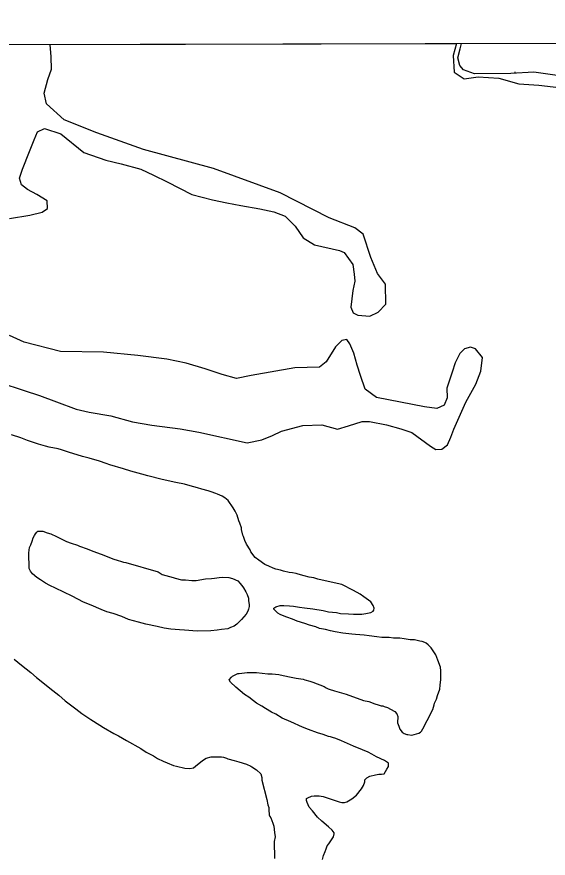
# Model space of a CAD drawing. Extents: x 3355724 to 3393621, y 594744 to 620174.
# Drawn here: x 3368608 to 3369750, y 616587 to 618395 of the extents above; entities that cross this region are included whole.
import ezdxf

# ---------------------------------------------------------------- set-up
doc = ezdxf.new("R2010")
doc.units = 0
for name, color, linetype in [('V-GRID-FRAM', 7, 'Continuous'), ('V-SITE-VEGE', 7, 'Continuous'), ('V-WETL-SWMP', 7, 'Continuous')]:
    doc.layers.add(name, color=color, linetype=linetype)

msp = doc.modelspace()

# ---------------------------------------------------------------- linework, layer by layer
at = {"layer": 'V-GRID-FRAM'}
msp.add_lwpolyline([(3359807.6, 618312.1), (3391397.2, 618394.8), (3391452.7, 600211.2), (3359847.2, 600128.5), (3359807.6, 618312.1)], dxfattribs=at)
at = {"layer": 'V-SITE-VEGE'}
for p, q in [((3368680.2, 618335.3), (3369552.8, 618337.6)), ((3369552.8, 618337.6), (3369546.2, 618311.5)), ((3368682, 618308.8), (3368680.2, 618335.3)), ((3368682.7, 618282), (3368682, 618308.8)), ((3369546.2, 618311.5), (3369548.4, 618275.8)), ((3368675.2, 618260), (3368682.7, 618282)), ((3369548.4, 618275.8), (3369569.7, 618261.4)), ((3369569.7, 618261.4), (3369599.9, 618265.6)), ((3369599.9, 618265.6), (3369643.8, 618263)), ((3368667, 618230.5), (3368675.2, 618260)), ((3369643.8, 618263), (3369687.1, 618250.7)), ((3369687.1, 618250.7), (3369730.3, 618248)), ((3369730.3, 618248), (3369772.9, 618242.7)), ((3368671.9, 618207.9), (3368667, 618230.5)), ((3368710.4, 618173.6), (3368671.9, 618207.9)), ((3368780.5, 618145.6), (3368710.4, 618173.6)), ((3368645.3, 618130.2), (3368652.8, 618147.4)), ((3368652.8, 618147.4), (3368667.9, 618155)), ((3368667.9, 618155), (3368702.9, 618143.4)), ((3368702.9, 618143.4), (3368752.4, 618103)), ((3368880.8, 618109.5), (3368780.5, 618145.6)), ((3368635.7, 618105.5), (3368645.3, 618130.2)), ((3368620.7, 618067.7), (3368635.7, 618105.5)), ((3368752.4, 618103), (3368799.8, 618086.7)), ((3369031.2, 618068.6), (3368880.8, 618109.5)), ((3368799.8, 618086.7), (3368832.8, 618079.2)), ((3368613.9, 618048.5), (3368620.7, 618067.7)), ((3368832.8, 618079.2), (3368874.7, 618067.6)), ((3368874.7, 618067.6), (3368902.2, 618054.6)), ((3369174.1, 618016.8), (3369031.2, 618068.6)), ((3368618.7, 618034.1), (3368613.9, 618048.5)), ((3368902.2, 618054.6), (3368931.1, 618040.3)), ((3368631.1, 618023.8), (3368618.7, 618034.1)), ((3368931.1, 618040.3), (3368984.7, 618012.9)), ((3368651.7, 618012.9), (3368631.1, 618023.8)), ((3368673.7, 617999.2), (3368651.7, 618012.9)), ((3368984.7, 618012.9), (3369028.6, 618001.4)), ((3369279.3, 617962.8), (3369174.1, 618016.8)), ((3368674.5, 617982.7), (3368673.7, 617999.2)), ((3369028.6, 618001.4), (3369059.5, 617995.3)), ((3369059.5, 617995.3), (3369089.8, 617989.2)), ((3368662.8, 617975.1), (3368674.5, 617982.7)), ((3369089.8, 617989.2), (3369130.3, 617982.4)), ((3369130.3, 617982.4), (3369160.5, 617975.6)), ((3368592.8, 617961.2), (3368636.1, 617968.9)), ((3368636.1, 617968.9), (3368662.8, 617975.1)), ((3369160.5, 617975.6), (3369185.2, 617966.7)), ((3369185.2, 617966.7), (3369206.6, 617944.8)), ((3369334.9, 617941.7), (3369279.3, 617962.8)), ((3369206.6, 617944.8), (3369223.8, 617920.1)), ((3369352.8, 617928), (3369334.9, 617941.7)), ((3369368.7, 617877.9), (3369352.8, 617928)), ((3369223.8, 617920.1), (3369247.8, 617905.1)), ((3369247.8, 617905.1), (3369301.4, 617892.8)), ((3369301.4, 617892.8), (3369311.7, 617888.7)), ((3369311.7, 617888.7), (3369330.3, 617862.7)), ((3369383.2, 617843.6), (3369368.7, 617877.9)), ((3369330.3, 617862.7), (3369333.1, 617842.1)), ((3369333.1, 617842.1), (3369334.5, 617827)), ((3369400.4, 617820.3), (3369383.2, 617843.6)), ((3369334.5, 617827), (3369330.4, 617807.1)), ((3369401.2, 617777.1), (3369400.4, 617820.3)), ((3369330.4, 617807.1), (3369326.4, 617770.7)), ((3369326.4, 617770.7), (3369331.2, 617759)), ((3369367, 617751.6), (3369384.8, 617760.5)), ((3369384.8, 617760.5), (3369401.2, 617777.1)), ((3369331.2, 617759), (3369340.9, 617753.6)), ((3369340.9, 617753.6), (3369367, 617751.6)), ((3368624.3, 617695.6), (3368592.7, 617710)), ((3368701.9, 617675.9), (3368624.3, 617695.6)), ((3369306.7, 617699.3), (3369293, 617685.5)), ((3369317.6, 617701.4), (3369306.7, 617699.3)), ((3369323.8, 617692.4), (3369317.6, 617701.4)), ((3369332.8, 617671.9), (3369323.8, 617692.4)), ((3368794.6, 617674.1), (3368701.9, 617675.9)), ((3368868.1, 617667.4), (3368794.6, 617674.1)), ((3369293, 617685.5), (3369273.1, 617653.2)), ((3369339.7, 617646.5), (3369332.8, 617671.9)), ((3369560, 617671.7), (3369550.5, 617651.1)), ((3369570.3, 617681.3), (3369560, 617671.7)), ((3369583.3, 617684.8), (3369570.3, 617681.3)), ((3369594.3, 617681.4), (3369583.3, 617684.8)), ((3369608.8, 617662.9), (3369594.3, 617681.4)), ((3368930.6, 617659.3), (3368868.1, 617667.4)), ((3368972.5, 617650.5), (3368930.6, 617659.3)), ((3369273.1, 617653.2), (3369258.7, 617642.2)), ((3369550.5, 617651.1), (3369543.7, 617631.2)), ((3369605.4, 617633.4), (3369608.8, 617662.9)), ((3369013, 617638.2), (3368972.5, 617650.5)), ((3369049.4, 617626.6), (3369013, 617638.2)), ((3369205.9, 617640.7), (3369111.9, 617624)), ((3369258.7, 617642.2), (3369205.9, 617640.7)), ((3369346.7, 617624.5), (3369339.7, 617646.5)), ((3369594.5, 617605.9), (3369605.4, 617633.4)), ((3369080.3, 617617.7), (3369049.4, 617626.6)), ((3369111.9, 617624), (3369080.3, 617617.7)), ((3369357, 617595), (3369346.7, 617624.5)), ((3369543.7, 617631.2), (3369532.1, 617596.8)), ((3368571, 617609), (3368623.9, 617592)), ((3369532.1, 617596.8), (3369532.8, 617576.2)), ((3369573.3, 617566.7), (3369594.5, 617605.9)), ((3368623.9, 617592), (3368656.8, 617581.1)), ((3368656.8, 617581.1), (3368693.3, 617567.4)), ((3369381.1, 617576.6), (3369357, 617595)), ((3368693.3, 617567.4), (3368735.9, 617551.7)), ((3369484.1, 617556.9), (3369381.1, 617576.6)), ((3369526.7, 617560.4), (3369510.9, 617553.5)), ((3369532.8, 617576.2), (3369526.7, 617560.4)), ((3369547.4, 617509), (3369573.3, 617566.7)), ((3368735.9, 617551.7), (3368764, 617545.6)), ((3368764, 617545.6), (3368810.7, 617537.5)), ((3369510.9, 617553.5), (3369484.1, 617556.9)), ((3368810.7, 617537.5), (3368856.7, 617524.6)), ((3368856.7, 617524.6), (3368898.6, 617517.8)), ((3369320.8, 617516), (3369350.3, 617525.7)), ((3369350.3, 617525.7), (3369366.1, 617525.7)), ((3369366.1, 617525.7), (3369402.5, 617518.3)), ((3368898.6, 617517.8), (3368959.7, 617509.7)), ((3368959.7, 617509.7), (3368999.6, 617502.2)), ((3369177.4, 617504.7), (3369222.6, 617516.5)), ((3369222.6, 617516.5), (3369263.8, 617517.9)), ((3369263.8, 617517.9), (3369297.5, 617509.1)), ((3369297.5, 617509.1), (3369320.8, 617516)), ((3369402.5, 617518.3), (3369433.4, 617509.4)), ((3369433.4, 617509.4), (3369457.5, 617501.9)), ((3369541.2, 617491.8), (3369547.4, 617509)), ((3368616.7, 617490.1), (3368597.1, 617496.7)), ((3368631.1, 617484.7), (3368616.7, 617490.1)), ((3368999.6, 617502.2), (3369103.3, 617479.8)), ((3369134.8, 617486.1), (3369157.5, 617495)), ((3369157.5, 617495), (3369177.4, 617504.7)), ((3369457.5, 617501.9), (3369497.3, 617472.5)), ((3369533.7, 617475.3), (3369541.2, 617491.8)), ((3368654.7, 617476.4), (3368631.1, 617484.7)), ((3368670.2, 617472.7), (3368654.7, 617476.4)), ((3368677.7, 617470.5), (3368670.2, 617472.7)), ((3368697.2, 617466.3), (3368677.7, 617470.5)), ((3369103.3, 617479.8), (3369134.8, 617486.1)), ((3369497.3, 617472.5), (3369509, 617465)), ((3369521.4, 617465.7), (3369533.7, 617475.3)), ((3368704.1, 617464.7), (3368697.2, 617466.3)), ((3368719.1, 617459.2), (3368704.1, 617464.7)), ((3368749.6, 617450.5), (3368719.1, 617459.2)), ((3369509, 617465), (3369521.4, 617465.7)), ((3368764, 617446.7), (3368749.6, 617450.5)), ((3368785.8, 617440.2), (3368764, 617446.7)), ((3368800.2, 617435.3), (3368785.8, 617440.2)), ((3368808.3, 617432), (3368800.2, 617435.3)), ((3368837.6, 617423.9), (3368808.3, 617432)), ((3368853.2, 617419), (3368837.6, 617423.9)), ((3368876.7, 617412.5), (3368853.2, 617419)), ((3368890, 617408.7), (3368876.7, 617412.5)), ((3368920.5, 617400.6), (3368890, 617408.7)), ((3368949.8, 617394.2), (3368920.5, 617400.6)), ((3368968.7, 617390.5), (3368949.8, 617394.2)), ((3368980.8, 617387.3), (3368968.7, 617390.5)), ((3368996.3, 617383), (3368980.8, 617387.3)), ((3369006.1, 617379.7), (3368996.3, 617383)), ((3369019.3, 617376.5), (3369006.1, 617379.7)), ((3369026.2, 617374.3), (3369019.3, 617376.5)), ((3369036, 617370.4), (3369026.2, 617374.3)), ((3369039.5, 617369.4), (3369036, 617370.4)), ((3369049.3, 617364.9), (3369039.5, 617369.4)), ((3369055.1, 617361), (3369049.3, 617364.9)), ((3369062.6, 617355.4), (3369055.1, 617361)), ((3369073.2, 617339.6), (3369062.6, 617355.4)), ((3369077.3, 617332.8), (3369073.2, 617339.6)), ((3369081.5, 617324.2), (3369077.3, 617332.8)), ((3369085.7, 617312.3), (3369081.5, 617324.2)), ((3369087.5, 617306.6), (3369085.7, 617312.3)), ((3369091.1, 617296.9), (3369087.5, 617306.6)), ((3369091.1, 617293.5), (3369091.1, 617296.9)), ((3369094.2, 617281.5), (3369091.1, 617293.5)), ((3369095.4, 617278.6), (3369094.2, 617281.5)), ((3369098.4, 617269.5), (3369095.4, 617278.6)), ((3369101.9, 617262.1), (3369098.4, 617269.5)), ((3369109.6, 617249.7), (3369101.9, 617262.1)), ((3369111.4, 617245.7), (3369109.6, 617249.7)), ((3369120.2, 617233.2), (3369111.4, 617245.7)), ((3369128.3, 617227.1), (3369120.2, 617233.2)), ((3369141.6, 617218.1), (3369128.3, 617227.1)), ((3369149.7, 617214.3), (3369141.6, 617218.1)), ((3369159.5, 617210.4), (3369149.7, 617214.3)), ((3369164.7, 617208.2), (3369159.5, 617210.4)), ((3369175, 617206.1), (3369164.7, 617208.2)), ((3369181.3, 617203.9), (3369175, 617206.1)), ((3369193.4, 617200.7), (3369181.3, 617203.9)), ((3369200.9, 617200.2), (3369193.4, 617200.7)), ((3369208.9, 617198.6), (3369200.9, 617200.2)), ((3369212.9, 617197.5), (3369208.9, 617198.6)), ((3369225.6, 617193.7), (3369212.9, 617197.5)), ((3369236.5, 617191.1), (3369225.6, 617193.7)), ((3369246.3, 617189.5), (3369236.5, 617191.1)), ((3369255.5, 617186.8), (3369246.3, 617189.5)), ((3369271, 617183), (3369255.5, 617186.8)), ((3369281.3, 617180.9), (3369271, 617183)), ((3369296.9, 617177.1), (3369281.3, 617180.9)), ((3369306.6, 617175), (3369296.9, 617177.1)), ((3369332, 617162.3), (3369306.6, 617175)), ((3369345.9, 617154.5), (3369332, 617162.3)), ((3369354, 617148.9), (3369345.9, 617154.5)), ((3369369.1, 617137.7), (3369354, 617148.9)), ((3369160.9, 617124.5), (3369164.8, 617127.5)), ((3369164.8, 617127.5), (3369174.5, 617129.9)), ((3369174.5, 617129.9), (3369182, 617130)), ((3369182, 617130), (3369194, 617129.1)), ((3369194, 617129.1), (3369203.2, 617128.7)), ((3369203.2, 617128.7), (3369215.8, 617126.6)), ((3369215.8, 617126.6), (3369226.7, 617125)), ((3369373.8, 617129.7), (3369369.1, 617137.7)), ((3369376.2, 617124), (3369373.8, 617129.7)), ((3369160.9, 617122.3), (3369160.9, 617124.5)), ((3369162.7, 617120), (3369160.9, 617122.3)), ((3369169.1, 617113.8), (3369162.7, 617120)), ((3369174.3, 617111), (3369169.1, 617113.8)), ((3369178.9, 617108.8), (3369174.3, 617111)), ((3369188.7, 617105), (3369178.9, 617108.8)), ((3369226.7, 617125), (3369244.5, 617123)), ((3369244.5, 617123), (3369266.9, 617119.4)), ((3369266.9, 617119.4), (3369278.4, 617116.7)), ((3369278.4, 617116.7), (3369295.6, 617114.7)), ((3369295.6, 617114.7), (3369304.2, 617112.6)), ((3369304.2, 617112.6), (3369320.8, 617112.3)), ((3369320.8, 617112.3), (3369331.7, 617111.3)), ((3369331.7, 617111.3), (3369350, 617111.6)), ((3369350, 617111.6), (3369358.6, 617112.9)), ((3369358.6, 617112.9), (3369369.4, 617115.3)), ((3369369.4, 617115.3), (3369374, 617117.7)), ((3369374, 617117.7), (3369375.7, 617120)), ((3369375.7, 617120), (3369376.2, 617124)), ((3369200.8, 617100.6), (3369188.7, 617105)), ((3369210.6, 617096.7), (3369200.8, 617100.6)), ((3369227.3, 617091.3), (3369210.6, 617096.7)), ((3369237.6, 617088), (3369227.3, 617091.3)), ((3369250.9, 617084.2), (3369237.6, 617088)), ((3369258.9, 617080.9), (3369250.9, 617084.2)), ((3369271.6, 617078.2), (3369258.9, 617080.9)), ((3369282.5, 617075.6), (3369271.6, 617078.2)), ((3369292.3, 617073.4), (3369282.5, 617075.6)), ((3369308.9, 617070.3), (3369292.3, 617073.4)), ((3369328.4, 617068.3), (3369308.9, 617070.3)), ((3369335.9, 617067.8), (3369328.4, 617068.3)), ((3369354.8, 617066.4), (3369335.9, 617067.8)), ((3369365.7, 617064.9), (3369354.8, 617066.4)), ((3369382.3, 617062.9), (3369365.7, 617064.9)), ((3369392.7, 617061.3), (3369382.3, 617062.9)), ((3369408.1, 617061), (3369392.7, 617061.3)), ((3369417.9, 617060), (3369408.1, 617061)), ((3369431.6, 617059.7), (3369417.9, 617060)), ((3369440.8, 617058.7), (3369431.6, 617059.7)), ((3369453.4, 617056.6), (3369440.8, 617058.7)), ((3369463.2, 617056.2), (3369453.4, 617056.6)), ((3369474.1, 617053.5), (3369463.2, 617056.2)), ((3369479.3, 617052.4), (3369474.1, 617053.5)), ((3369485, 617050.8), (3369479.3, 617052.4)), ((3369487.9, 617049.1), (3369485, 617050.8)), ((3369492.5, 617045.8), (3369487.9, 617049.1)), ((3369498.4, 617039), (3369492.5, 617045.8)), ((3369508.4, 617023.7), (3369498.4, 617039)), ((3369513.1, 617012.3), (3369508.4, 617023.7)), ((3368602.8, 617015), (3368618.5, 617002)), ((3368618.5, 617002), (3368638.8, 616986.3)), ((3369518.5, 616997.5), (3369513.1, 617012.3)), ((3368638.8, 616986.3), (3368651, 616975.7)), ((3369071.6, 616978.2), (3369083, 616983.6)), ((3369083, 616983.6), (3369086.4, 616984.2)), ((3369086.4, 616984.2), (3369103, 616986.2)), ((3369103, 616986.2), (3369108.7, 616986.3)), ((3369108.7, 616986.3), (3369123.6, 616985.9)), ((3369123.6, 616985.9), (3369147.7, 616983.5)), ((3369147.7, 616983.5), (3369157.4, 616983.1)), ((3369157.4, 616983.1), (3369171.2, 616981.6)), ((3369519.2, 616989.5), (3369518.5, 616997.5)), ((3369519.5, 616971.2), (3369519.2, 616989.5)), ((3368651, 616975.7), (3368667.8, 616961.6)), ((3369064.9, 616970.1), (3369069.4, 616975.9)), ((3369067.8, 616965.6), (3369064.9, 616970.1)), ((3369078.9, 616954.9), (3369067.8, 616965.6)), ((3369069.4, 616975.9), (3369071.6, 616978.2)), ((3369171.2, 616981.6), (3369181, 616979.4)), ((3369181, 616979.4), (3369198.2, 616976.3)), ((3369198.2, 616976.3), (3369208.6, 616974.2)), ((3369208.6, 616974.2), (3369223.5, 616972.1)), ((3369223.5, 616972.1), (3369227.5, 616970.5)), ((3369227.5, 616970.5), (3369237.9, 616967.2)), ((3369237.9, 616967.2), (3369244.2, 616965.6)), ((3369244.2, 616965.6), (3369269, 616955.7)), ((3369518, 616959.2), (3369519.5, 616971.2)), ((3368667.8, 616961.6), (3368679.4, 616952.6)), ((3368679.4, 616952.6), (3368698.6, 616937.5)), ((3369097.5, 616939.1), (3369078.9, 616954.9)), ((3369269, 616955.7), (3369273, 616953.4)), ((3369273, 616953.4), (3369277.6, 616951.2)), ((3369277.6, 616951.2), (3369279.4, 616950.1)), ((3369279.4, 616950.1), (3369290.9, 616946.9)), ((3369290.9, 616946.9), (3369316.2, 616939.3)), ((3369512.1, 616936.7), (3369517, 616950)), ((3369517, 616950), (3369518, 616959.2)), ((3368698.6, 616937.5), (3368712.5, 616925.1)), ((3369106.7, 616933), (3369097.5, 616939.1)), ((3369117.2, 616925.1), (3369106.7, 616933)), ((3369316.2, 616939.3), (3369353.1, 616926.1)), ((3369506, 616920), (3369509.9, 616928.7)), ((3369509.9, 616928.7), (3369512.1, 616936.7)), ((3368712.5, 616925.1), (3368735.1, 616907.7)), ((3369123.5, 616920.1), (3369117.2, 616925.1)), ((3369135.1, 616914), (3369123.5, 616920.1)), ((3369142.6, 616908.9), (3369135.1, 616914)), ((3369353.1, 616926.1), (3369365.1, 616923.5)), ((3369365.1, 616923.5), (3369377.8, 616918.5)), ((3369377.8, 616918.5), (3369384.7, 616916.9)), ((3369384.7, 616916.9), (3369391.6, 616914.7)), ((3369391.6, 616914.7), (3369395.1, 616914.2)), ((3369395.1, 616914.2), (3369397.4, 616913.1)), ((3369397.4, 616913.1), (3369404.8, 616910.9)), ((3369404.8, 616910.9), (3369411.2, 616907.6)), ((3369502.3, 616906.8), (3369505, 616916.6)), ((3369505, 616916.6), (3369506, 616920)), ((3368735.1, 616907.7), (3368747.9, 616898.2)), ((3368747.9, 616898.2), (3368767.6, 616885.4)), ((3369155.9, 616901.1), (3369142.6, 616908.9)), ((3369164.6, 616896.7), (3369155.9, 616901.1)), ((3369178.5, 616888.3), (3369164.6, 616896.7)), ((3369411.2, 616907.6), (3369420.4, 616902)), ((3369420.4, 616902), (3369425.1, 616897.5)), ((3369425.1, 616897.5), (3369426.9, 616891.3)), ((3369494.5, 616890.6), (3369498.9, 616900.4)), ((3369498.9, 616900.4), (3369502.3, 616906.8)), ((3368767.6, 616885.4), (3368772.8, 616881.5)), ((3368772.8, 616881.5), (3368794.8, 616868.1)), ((3369197.5, 616880.1), (3369178.5, 616888.3)), ((3369222.3, 616869), (3369197.5, 616880.1)), ((3369427, 616887.2), (3369426.5, 616882.1)), ((3369426.5, 616882.1), (3369426.6, 616878.1)), ((3369426.6, 616878.1), (3369429, 616870.7)), ((3369426.9, 616891.3), (3369427, 616887.2)), ((3369483.4, 616869.8), (3369485.6, 616875)), ((3369485.6, 616875), (3369494.5, 616890.6)), ((3368794.8, 616868.1), (3368816.7, 616855.3)), ((3369235, 616863.5), (3369222.3, 616869)), ((3369254.6, 616856.4), (3369235, 616863.5)), ((3369266.7, 616852.6), (3369254.6, 616856.4)), ((3369429, 616870.7), (3369431.4, 616864.4)), ((3369431.4, 616864.4), (3369436.6, 616858.2)), ((3369436.6, 616858.2), (3369440.7, 616855.4)), ((3369440.7, 616855.4), (3369446.4, 616853.2)), ((3369461.9, 616852.9), (3369472.2, 616855.9)), ((3369472.2, 616855.9), (3369475.6, 616857.7)), ((3369475.6, 616857.7), (3369477.8, 616860)), ((3369477.8, 616860), (3369483.4, 616869.8)), ((3368816.7, 616855.3), (3368827.1, 616849.7)), ((3368827.1, 616849.7), (3368843.9, 616840.2)), ((3368843.9, 616840.2), (3368875.1, 616823)), ((3369278.2, 616848.7), (3369266.7, 616852.6)), ((3369282.2, 616848.2), (3369278.2, 616848.7)), ((3369286.8, 616846.6), (3369282.2, 616848.2)), ((3369293.7, 616844.4), (3369286.8, 616846.6)), ((3369305.8, 616839.5), (3369293.7, 616844.4)), ((3369331.8, 616827.9), (3369305.8, 616839.5)), ((3369446.4, 616853.2), (3369448.7, 616852.7)), ((3369448.7, 616852.7), (3369456.2, 616851.6)), ((3369456.2, 616851.6), (3369461.9, 616852.9)), ((3368875.1, 616823), (3368886.1, 616815.2)), ((3369351.4, 616820.2), (3369331.8, 616827.9)), ((3369363.5, 616814.6), (3369351.4, 616820.2)), ((3368886.1, 616815.2), (3368901.7, 616806.8)), ((3368901.7, 616806.8), (3368911, 616801.3)), ((3368911, 616801.3), (3368923.1, 616795.7)), ((3369007.2, 616797.1), (3369015.2, 616801.8)), ((3369015.2, 616801.8), (3369026, 616804.8)), ((3369026, 616804.8), (3369048.3, 616805.2)), ((3369048.3, 616805.2), (3369052.3, 616804.1)), ((3369052.3, 616804.1), (3369059.2, 616802)), ((3369059.2, 616802), (3369062.1, 616800.9)), ((3369371, 616810.7), (3369363.5, 616814.6)), ((3369381.4, 616805.2), (3369371, 616810.7)), ((3369398.7, 616796.9), (3369381.4, 616805.2)), ((3368923.1, 616795.7), (3368931.2, 616791.8)), ((3368931.2, 616791.8), (3368945, 616786.3)), ((3368945, 616786.3), (3368951.3, 616784.7)), ((3368951.3, 616784.7), (3368969.7, 616780.5)), ((3368988, 616781.3), (3368992, 616784.8)), ((3368992, 616784.8), (3369007.2, 616797.1)), ((3369062.1, 616800.9), (3369075.4, 616797.1)), ((3369075.4, 616797.1), (3369085.7, 616794.4)), ((3369085.7, 616794.4), (3369101.8, 616789.5)), ((3369101.8, 616789.5), (3369111.1, 616785)), ((3369111.1, 616785), (3369113.4, 616783.4)), ((3369113.4, 616783.4), (3369123.2, 616777.2)), ((3369406.8, 616791.3), (3369398.7, 616796.9)), ((3369403.6, 616778.1), (3369406.9, 616784.4)), ((3369406.9, 616784.4), (3369406.8, 616791.3)), ((3368969.7, 616780.5), (3368980, 616779.5)), ((3368980, 616779.5), (3368988, 616781.3)), ((3369123.2, 616777.2), (3369132.5, 616768.2)), ((3369132.5, 616768.2), (3369134.9, 616760.2)), ((3369366.6, 616763.7), (3369379.1, 616766.2)), ((3369379.1, 616766.2), (3369386, 616767.5)), ((3369386, 616767.5), (3369391.7, 616767.6)), ((3369391.7, 616767.6), (3369397.4, 616768.2)), ((3369397.4, 616768.2), (3369403.6, 616778.1)), ((3369134.9, 616760.2), (3369135, 616754.5)), ((3369135, 616754.5), (3369145.4, 616712.9)), ((3369353.2, 616743.5), (3369355.9, 616751.5)), ((3369355.9, 616751.5), (3369356.4, 616755.5)), ((3369356.4, 616755.5), (3369360.4, 616759.6)), ((3369360.4, 616759.6), (3369366.6, 616763.7)), ((3369338.1, 616722.6), (3369349.3, 616736.5)), ((3369349.3, 616736.5), (3369353.2, 616743.5)), ((3369145.4, 616712.9), (3369147.9, 616701.5)), ((3369230.5, 616715.1), (3369233.4, 616716.9)), ((3369230.6, 616711.1), (3369230.5, 616715.1)), ((3369232.4, 616706.6), (3369230.6, 616711.1)), ((3369233.4, 616716.9), (3369241.9, 616720.5)), ((3369241.9, 616720.5), (3369247, 616721.1)), ((3369247, 616721.1), (3369257.9, 616721.3)), ((3369257.9, 616721.3), (3369266.5, 616719.7)), ((3369266.5, 616719.7), (3369290.1, 616712.1)), ((3369290.1, 616712.1), (3369301.1, 616708.3)), ((3369317.7, 616708), (3369328.5, 616714.4)), ((3369328.5, 616714.4), (3369338.1, 616722.6)), ((3369147.9, 616701.5), (3369150.1, 616696.1)), ((3369150.1, 616696.1), (3369149.7, 616688)), ((3369236.6, 616696.9), (3369232.4, 616706.6)), ((3369243.6, 616689), (3369236.6, 616696.9)), ((3369301.1, 616708.3), (3369306.8, 616706.6)), ((3369306.8, 616706.6), (3369312.5, 616706.7)), ((3369312.5, 616706.7), (3369317.7, 616708)), ((3369149.7, 616688), (3369150.3, 616683.5)), ((3369150.3, 616683.5), (3369150.4, 616680.6)), ((3369150.4, 616680.6), (3369152.1, 616676.6)), ((3369152.1, 616676.6), (3369153.9, 616673.8)), ((3369254.7, 616675.4), (3369243.6, 616689)), ((3369264, 616666.4), (3369254.7, 616675.4)), ((3369153.9, 616673.8), (3369158.7, 616662.4)), ((3369158.7, 616662.4), (3369160.5, 616656.2)), ((3369277.9, 616654.6), (3369264, 616666.4)), ((3369160.5, 616656.2), (3369162.4, 616642.4)), ((3369162.4, 616642.4), (3369163.2, 616633.3)), ((3369286, 616647.3), (3369277.9, 616654.6)), ((3369290.1, 616641.7), (3369286, 616647.3)), ((3369288.6, 616633), (3369290.2, 616639.4)), ((3369290.2, 616639.4), (3369290.1, 616641.7)), ((3369163.2, 616633.3), (3369161.6, 616623)), ((3369161.6, 616623), (3369162.2, 616586.3)), ((3369278.5, 616618), (3369288.6, 616633)), ((3369270.8, 616601.3), (3369272.9, 616607.6)), ((3369272.9, 616607.6), (3369275.1, 616613.4)), ((3369275.1, 616613.4), (3369278.5, 616618)), ((3369265.3, 616584.6), (3369267.5, 616592.6)), ((3369267.5, 616592.6), (3369270.8, 616601.3))]:
    msp.add_line(p, q, dxfattribs=at)
msp.add_lwpolyline([(3368911.8, 617202.2), (3368921, 617196.7), (3368944.6, 617190.2), (3368948.6, 617188.5), (3368962.4, 617185.3), (3368971, 617184.9), (3368984.2, 617184), (3368993.4, 617184.1), (3369013.9, 617187.3), (3369026.5, 617188.1), (3369032.8, 617188.8), (3369043.1, 617190.1), (3369050.5, 617190.8), (3369063.7, 617190.4), (3369071.8, 617188.2), (3369083.3, 617182.7), (3369088.5, 617177.6), (3369093.8, 617170.3), (3369095.6, 617168), (3369100.3, 617159.5), (3369103.2, 617153.8), (3369106.2, 617145.9), (3369106.3, 617140.1), (3369107.6, 617132.1), (3369107.7, 617127.6), (3369106, 617122.4), (3369104.4, 617117.8), (3369101.1, 617111.4), (3369091.5, 617099.8), (3369089.3, 617097.5), (3369080.8, 617089.9), (3369075.7, 617085.8), (3369067.7, 617082.8), (3369061.5, 617079.8), (3369048.3, 617078.5), (3369038.6, 617077.2), (3369025.5, 617075.3), (3368995.7, 617074.8), (3368968.8, 617077.2), (3368957.9, 617077.6), (3368939, 617079), (3368925.2, 617081.1), (3368909.7, 617084.8), (3368885.5, 617090.2), (3368870, 617093.9), (3368848.2, 617099.8), (3368834.3, 617106.5), (3368815.3, 617112.5), (3368802.1, 617116.3), (3368789.4, 617121.2), (3368768.1, 617130.6), (3368751.9, 617137.2), (3368727.1, 617150), (3368691.3, 617167.1), (3368679.2, 617173.2), (3368669.9, 617178.2), (3368658.9, 617185.5), (3368651.4, 617190), (3368642.1, 617197.8), (3368638, 617203.5), (3368635.1, 617209.2), (3368634.5, 617242.9), (3368635.5, 617254.4), (3368638.3, 617260.2), (3368641, 617268.2), (3368643.2, 617275.2), (3368646.5, 617280.4), (3368648.2, 617283.8), (3368651.6, 617287.9), (3368653.8, 617289.6), (3368664.1, 617289.8), (3368673.3, 617286.5), (3368681.4, 617283.8), (3368693.5, 617278.3), (3368715.4, 617267.7), (3368725.2, 617263.9), (3368739.1, 617259.5), (3368743.1, 617257.3), (3368759.8, 617251.9), (3368771.9, 617246.9), (3368789.8, 617240.3), (3368816.8, 617229.9), (3368823.7, 617227.7), (3368833.5, 617224.4), (3368837.6, 617222.8), (3368842.7, 617222.3)], close=True, dxfattribs=at)
at = {"layer": 'V-WETL-SWMP'}
for p, q in [((3369560.7, 618326.1), (3369563.7, 618337.6)), ((3369563.7, 618337.6), (3370027, 618338.8)), ((3369556, 618306.8), (3369560.7, 618326.1)), ((3369560.1, 618290.2), (3369556, 618306.8)), ((3369568.4, 618280.6), (3369560.1, 618290.2)), ((3369591.9, 618272.4), (3369568.4, 618280.6)), ((3369669.9, 618273.2), (3369591.9, 618272.4)), ((3369719, 618276.1), (3369669.9, 618273.2)), ((3369679.4, 618273.8), (3369679.4, 618276.6)), ((3369774.2, 618267.9), (3369719, 618276.1))]:
    msp.add_line(p, q, dxfattribs=at)

doc.saveas('drawing.dxf')
